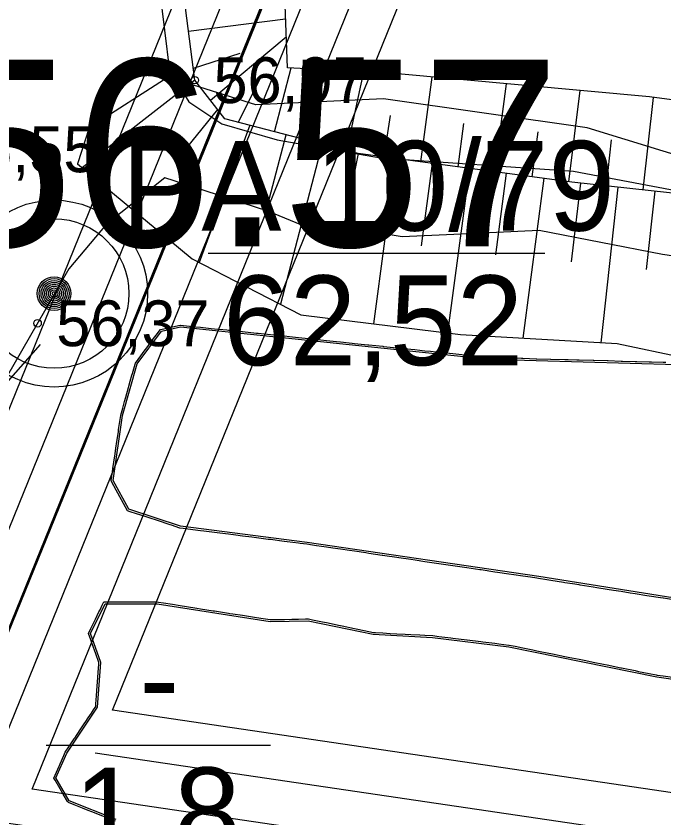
# Model space of a CAD drawing. Extents: x 532503 to 539665, y 6557663 to 6561526.
# Drawn here: x 535136.1 to 535170.76, y 6559566.26 to 6559609.17 of the extents above; entities that cross this region are included whole.
import ezdxf

# ---------------------------------------------------------------- set-up
doc = ezdxf.new("R2010")
doc.units = 0
for name, color, linetype in [('GEOLPUNKT', 7, 'Continuous'), ('illumineerimisjooned', 7, 'Continuous'), ('kataster', 7, 'Continuous'), ('KORGUS-EH2000', 7, 'Continuous'), ('ME_aktiivne', 7, 'Continuous'), ('MOOTKORG', 7, 'Continuous'), ('Plokid', 7, 'Continuous'), ('RELJEEF', 7, 'Continuous'), ('RELJEEF 1', 7, 'Continuous'), ('TM_aktiivne', 7, 'Continuous'), ('VEEKOGU', 7, 'Continuous')]:
    doc.layers.add(name, color=color, linetype=linetype)

msp = doc.modelspace()

# ---------------------------------------------------------------- linework, layer by layer
at = {"layer": 'GEOLPUNKT'}
for p, q in [((535146.383, 6559596.488), (535164.383, 6559596.488)), ((535137.71, 6559570.16), (535149.71, 6559570.16))]:
    msp.add_line(p, q, dxfattribs=at)
for radius in [5, 4, 0.9, 0.801, 0.7, 0.6, 0.5, 0.4, 0.3, 0.2, 0.1]:
    msp.add_circle((535138.14, 6559594.32), radius, dxfattribs=at)
at = {"layer": 'illumineerimisjooned'}
msp.add_lwpolyline([(535537.644, 6559868.04), (535535.932, 6559811.278), (535531.57, 6559735.34), (535531.4, 6559680.476), (535535.969, 6559621.33), (535541.688, 6559571.196), (535546.449, 6559503.997), (535276.396, 6559543.285), (535107.957, 6559502.648), (535182.405, 6559686.245), (535250.294, 6559648.566)], close=True, dxfattribs=at)
for points in [[(535476.016, 6559817.954), (535471.557, 6559803.013), (535503.755, 6559513.648), (535136.963, 6559567.806)], [(535136.963, 6559567.806), (535183.61, 6559682.831), (535250.501, 6559645.706), (535253.17, 6559647.743), (535476.016, 6559817.954)], [(535177.962, 6559685.935), (535130.27, 6559568.319)]]:
    msp.add_lwpolyline(points, dxfattribs=at)
at = {"layer": 'kataster'}
for points in [[(535538.05, 6559871.58), (535539.27, 6559872.49), (535541.59, 6559874.28), (535537.93, 6559811.19), (535533.57, 6559735.28), (535533.4, 6559680.55), (535537.96, 6559621.52), (535543.68, 6559571.38), (535548.62, 6559501.66), (535276.49, 6559541.25), (535104.64, 6559499.79), (535181.52, 6559689.04), (535250.3, 6559650.84), (535504.86, 6559846.09)], [(534957.01, 6559532.73), (534874.65, 6559775.26), (534941.15, 6559817.08), (535181.52, 6559689.04), (535104.64, 6559499.79), (534969.93, 6559494.75)]]:
    msp.add_lwpolyline(points, close=True, dxfattribs=at)
at = {"layer": 'KORGUS-EH2000'}
for centre in [(535145.665, 6559605.738), (535137.255, 6559592.729)]:
    msp.add_circle(centre, 0.2, dxfattribs=at)
at = {"layer": 'ME_aktiivne'}
for points in [[(535181.4, 6559689.09), (535250.12, 6559650.95), (535250.5, 6559651.24), (535480.86, 6559827.19), (535473.59, 6559802.83), (535506.03, 6559511.29), (535131.71, 6559566.56)], [(534874.54, 6559775.58), (534941.07, 6559816.91), (535181.4, 6559689.09), (535131.71, 6559566.56), (534957, 6559532.81)]]:
    msp.add_lwpolyline(points, close=True, dxfattribs=at)
at = {"layer": 'Plokid'}
for points in [[(535471.605, 6559811.564), (535469.118, 6559803.232), (535501.026, 6559516.477), (535140.335, 6559569.734)], [(535141.263, 6559572.023), (535184.815, 6559679.417), (535250.709, 6559642.846), (535254.626, 6559645.835), (535468.361, 6559809.086)], [(535468.361, 6559809.086), (535466.679, 6559803.451), (535498.296, 6559519.306), (535141.263, 6559572.023)], [(535174.925, 6559684.832), (535129.606, 6559573.079)]]:
    msp.add_lwpolyline(points, dxfattribs=at)
at = {"layer": 'RELJEEF'}
for p, q in [((535145.327, 6559608.353), (535150.524, 6559609.024)), ((535146.502, 6559604.662), (535150.558, 6559608.062)), ((535148.072, 6559607.17), (535145.583, 6559606.369)), ((535149.929, 6559602.979), (535150.816, 6559606.391)), ((535149.266, 6559606.039), (535147.993, 6559603.482)), ((535153.8, 6559601.972), (535154.709, 6559606.18)), ((535157.75, 6559601.367), (535158.357, 6559605.906)), ((535145.665, 6559605.738), (535139.64, 6559601.047)), ((535161.715, 6559600.837), (535162.344, 6559605.541)), ((535165.679, 6559600.306), (535166.279, 6559605.181)), ((535169.655, 6559599.864), (535170.202, 6559604.813)), ((535144.681, 6559601.434), (535146.893, 6559604.16)), ((535152.359, 6559604.378), (535151.864, 6559602.476)), ((535156.108, 6559603.856), (535155.768, 6559601.633)), ((535148.609, 6559603.322), (535145.897, 6559595.99)), ((535160.042, 6559603.413), (535159.732, 6559601.102)), ((535149.488, 6559598.753), (535150.545, 6559602.819)), ((535164.017, 6559602.965), (535163.697, 6559600.572)), ((535167.941, 6559602.544), (535167.667, 6559600.083)), ((535152.48, 6559602.316), (535150.256, 6559593.749)), ((535153.555, 6559597.417), (535154.416, 6559601.813)), ((535156.399, 6559601.548), (535155.215, 6559592.706)), ((535157.79, 6559596.87), (535158.381, 6559601.283)), ((535160.363, 6559601.018), (535159.185, 6559592.21)), ((535161.763, 6559596.4), (535162.346, 6559600.753)), ((535164.328, 6559600.487), (535163.207, 6559591.932)), ((535165.809, 6559596.022), (535166.312, 6559600.233)), ((535168.299, 6559600.014), (535167.38, 6559591.692)), ((535169.824, 6559595.602), (535170.287, 6559599.794))]:
    msp.add_line(p, q, dxfattribs=at)
for points in [[(535222.621, 6559598.654), (535217.689, 6559600.121), (535206.417, 6559601.709), (535191.293, 6559602.456), (535177.689, 6559603.813), (535169.984, 6559604.842), (535156.321, 6559606.092), (535150.618, 6559606.402), (535150.498, 6559609.747), (535154.834, 6559615.536), (535158.416, 6559619.926), (535162.156, 6559617.482), (535166.345, 6559615.304), (535172.096, 6559619.1), (535172.842, 6559620.036), (535169.301, 6559622.948), (535173.531, 6559625.134), (535179.24, 6559627.081), (535186.514, 6559627.083), (535190.31, 6559626.854), (535199.592, 6559624.534), (535211.621, 6559621.498), (535219.16, 6559619.761)], [(535225.149, 6559592.866), (535218.305, 6559595.452), (535212.2, 6559595.936), (535205.225, 6559596.64), (535194.067, 6559596.712), (535187.138, 6559597.054), (535176.126, 6559599.149), (535165.829, 6559600.286), (535154.406, 6559601.815), (535147.276, 6559603.669), (535145.665, 6559605.738), (535144.948, 6559611.286)], [(535143.78, 6559610.613), (535144.307, 6559606.245), (535145.343, 6559604.573), (535147.109, 6559603.395), (535150.07, 6559602.537), (535155.593, 6559601.588), (535165.924, 6559600.868), (535177.623, 6559598.661), (535189.356, 6559597.34), (535200.247, 6559597.075), (535215.017, 6559596.354), (535224.487, 6559595.392)], [(535143.78, 6559610.613), (535144.307, 6559606.245), (535145.343, 6559604.573), (535147.109, 6559603.395), (535150.07, 6559602.537), (535155.593, 6559601.588), (535165.924, 6559600.868), (535177.623, 6559598.661), (535189.356, 6559597.34), (535200.247, 6559597.075), (535215.017, 6559596.354), (535224.487, 6559595.392)], [(535221.438, 6559599.176), (535213.594, 6559600.351), (535204.416, 6559599.924), (535188.302, 6559597.441), (535179.071, 6559599.363), (535166.652, 6559603.194), (535155.767, 6559604.742), (535148.933, 6559604.412), (535144.238, 6559605.907), (535140.023, 6559603.184), (535139.391, 6559601.253)], [(535144.238, 6559605.907), (535140.023, 6559603.184), (535139.391, 6559601.253), (535145.528, 6559596.18), (535151.344, 6559593.19), (535159.881, 6559592.122), (535168.258, 6559591.642), (535175.355, 6559590.147), (535183.39, 6559588.454), (535195.484, 6559588.452), (535204.447, 6559587.839), (535207.74, 6559587.962), (535212.367, 6559586.97), (535216.544, 6559588.169), (535221.087, 6559587.498), (535226.037, 6559586.767)], [(535221.438, 6559599.176), (535213.594, 6559600.351), (535204.416, 6559599.924), (535188.302, 6559597.441), (535179.071, 6559599.363), (535166.652, 6559603.194), (535155.767, 6559604.742), (535148.933, 6559604.412), (535144.238, 6559605.907), (535140.023, 6559603.184), (535139.391, 6559601.253), (535145.528, 6559596.18), (535151.344, 6559593.19), (535159.881, 6559592.122), (535168.258, 6559591.642), (535175.355, 6559590.147), (535183.39, 6559588.454), (535195.484, 6559588.452), (535204.447, 6559587.839), (535207.74, 6559587.962), (535212.367, 6559586.97), (535216.544, 6559588.169), (535221.087, 6559587.498)], [(535140.363, 6559603.404), (535140.023, 6559603.184), (535139.391, 6559601.253), (535139.4, 6559601.246)], [(535140.363, 6559603.404), (535140.023, 6559603.184), (535139.391, 6559601.253), (535139.4, 6559601.246)], [(535139.391, 6559601.253), (535145.528, 6559596.18), (535151.344, 6559593.19), (535159.881, 6559592.122), (535168.258, 6559591.642), (535175.355, 6559590.147), (535183.39, 6559588.454), (535195.484, 6559588.452), (535204.447, 6559587.839), (535207.74, 6559587.962), (535212.367, 6559586.97), (535216.544, 6559588.169), (535221.087, 6559587.498)], [(535218.546, 6559594.4), (535218.128, 6559593.827), (535218.31, 6559592.691), (535218.69, 6559591.487), (535215.907, 6559591.312), (535209.973, 6559591.458), (535205.139, 6559592.17), (535201.333, 6559593.452), (535197.028, 6559593.527), (535190.448, 6559593.061), (535181.827, 6559594.453), (535175.531, 6559595.69), (535170.679, 6559596.415), (535164.081, 6559597.692), (535159.521, 6559597.479), (535156.754, 6559597.35), (535154.108, 6559597.806), (535151.698, 6559597.854), (535149.57, 6559598.73), (535146.212, 6559599.81), (535144.067, 6559600.521), (535140.928, 6559598.024), (535138.932, 6559595.646), (535135.578, 6559589.811)], [(535218.546, 6559594.4), (535218.128, 6559593.827), (535218.31, 6559592.691), (535218.69, 6559591.487), (535215.907, 6559591.312), (535209.973, 6559591.458), (535205.139, 6559592.17), (535201.333, 6559593.452), (535197.028, 6559593.527), (535190.448, 6559593.061), (535181.827, 6559594.453), (535175.531, 6559595.69), (535170.679, 6559596.415), (535164.081, 6559597.692), (535159.521, 6559597.479), (535156.754, 6559597.35), (535154.108, 6559597.806), (535151.698, 6559597.854), (535149.57, 6559598.73), (535146.212, 6559599.81), (535144.067, 6559600.521), (535140.928, 6559598.024), (535138.932, 6559595.646), (535135.578, 6559589.811)], [(535218.546, 6559594.4), (535218.128, 6559593.827), (535218.31, 6559592.691), (535218.69, 6559591.487), (535215.907, 6559591.312), (535209.973, 6559591.458), (535205.139, 6559592.17), (535201.333, 6559593.452), (535197.028, 6559593.527), (535190.448, 6559593.061), (535181.827, 6559594.453), (535175.531, 6559595.69), (535170.679, 6559596.415), (535164.081, 6559597.692), (535159.521, 6559597.479), (535156.754, 6559597.35), (535154.108, 6559597.806), (535151.698, 6559597.854), (535149.57, 6559598.73), (535146.212, 6559599.81), (535144.067, 6559600.521), (535140.928, 6559598.024), (535138.932, 6559595.646), (535135.578, 6559589.811)], [(535171.466, 6559577.898), (535170.741, 6559578.013), (535170.716, 6559578.017), (535170.582, 6559578.038), (535169.966, 6559578.136), (535169.85, 6559578.154), (535169.216, 6559578.255), (535168.958, 6559578.296), (535168.466, 6559578.374), (535168.067, 6559578.437), (535167.716, 6559578.493), (535167.175, 6559578.579), (535166.966, 6559578.612), (535166.283, 6559578.721), (535166.216, 6559578.731), (535165.859, 6559578.788), (535165.466, 6559578.85), (535165.392, 6559578.862), (535164.716, 6559578.969), (535164.5, 6559579.004), (535164.049, 6559579.075), (535163.966, 6559579.088), (535163.614, 6559579.14), (535163.216, 6559579.198), (535162.735, 6559579.269), (535162.466, 6559579.309), (535161.855, 6559579.399), (535161.716, 6559579.42), (535160.975, 6559579.529), (535160.966, 6559579.531), (535160.916, 6559579.538), (535160.216, 6559579.641), (535160.095, 6559579.659), (535159.466, 6559579.752), (535159.215, 6559579.789), (535158.716, 6559579.863), (535158.335, 6559579.919), (535157.966, 6559579.974), (535157.455, 6559580.049), (535157.216, 6559580.084), (535156.575, 6559580.179), (535156.466, 6559580.195), (535155.836, 6559580.288), (535155.716, 6559580.306), (535155.695, 6559580.309), (535154.966, 6559580.416), (535154.815, 6559580.439), (535154.216, 6559580.527), (535153.935, 6559580.569), (535153.466, 6559580.638), (535153.055, 6559580.699), (535152.716, 6559580.749), (535152.176, 6559580.828), (535151.966, 6559580.859), (535151.662, 6559580.904), (535151.304, 6559580.95), (535151.216, 6559580.961), (535150.613, 6559581.038), (535150.466, 6559581.057), (535150.444, 6559581.06), (535149.716, 6559581.152), (535149.585, 6559581.169), (535148.966, 6559581.248), (535148.725, 6559581.279), (535148.216, 6559581.344), (535147.866, 6559581.388), (535147.466, 6559581.439), (535147.006, 6559581.498), (535146.716, 6559581.535), (535146.147, 6559581.607), (535145.966, 6559581.631), (535145.287, 6559581.717), (535145.216, 6559581.726), (535144.874, 6559581.77), (535144.818, 6559581.788), (535144.466, 6559581.905), (535144.292, 6559581.962), (535143.716, 6559582.153), (535143.171, 6559582.333), (535142.966, 6559582.401), (535142.55, 6559582.538), (535142.216, 6559582.649), (535142.072, 6559582.696), (535141.749, 6559583.288), (535141.466, 6559583.807), (535141.34, 6559584.038), (535141.195, 6559584.305), (535141.195, 6559584.309), (535141.265, 6559584.788), (535141.29, 6559584.964), (535141.374, 6559585.538), (535141.386, 6559585.618), (535141.466, 6559586.168), (535141.481, 6559586.273), (535141.483, 6559586.288), (535141.577, 6559586.927), (535141.593, 6559587.038), (535141.672, 6559587.582), (535141.702, 6559587.788), (535141.706, 6559587.816), (535141.812, 6559588.192), (535141.909, 6559588.538), (535141.976, 6559588.778), (535142.119, 6559589.288), (535142.14, 6559589.364), (535142.216, 6559589.634), (535142.305, 6559589.949), (535142.329, 6559590.038), (535142.469, 6559590.535), (535142.486, 6559590.596), (535142.629, 6559590.788), (535142.772, 6559590.982), (535142.966, 6559591.242), (535143.092, 6559591.412), (535143.186, 6559591.538), (535143.412, 6559591.842), (535143.716, 6559592.252), (535143.731, 6559592.273), (535143.743, 6559592.288), (535143.826, 6559592.4), (535144.26, 6559592.494), (535144.466, 6559592.539), (535144.876, 6559592.628), (535144.895, 6559592.632), (535145.216, 6559592.598), (535145.707, 6559592.547), (535145.966, 6559592.52), (535146.545, 6559592.459), (535146.716, 6559592.441), (535147.382, 6559592.372), (535147.466, 6559592.363), (535147.506, 6559592.359), (535148.18, 6559592.288), (535148.216, 6559592.284), (535148.22, 6559592.284), (535148.966, 6559592.206), (535149.058, 6559592.196), (535149.716, 6559592.127), (535149.896, 6559592.108), (535150.466, 6559592.049), (535150.733, 6559592.021), (535151.216, 6559591.97), (535151.571, 6559591.933), (535151.966, 6559591.892), (535152.409, 6559591.845), (535152.716, 6559591.813), (535153.246, 6559591.758), (535153.466, 6559591.735), (535154.084, 6559591.67), (535154.216, 6559591.656), (535154.922, 6559591.582), (535154.966, 6559591.578), (535155.344, 6559591.538), (535155.716, 6559591.499), (535155.759, 6559591.495), (535156.466, 6559591.421), (535156.597, 6559591.407), (535157.216, 6559591.342), (535157.435, 6559591.319), (535157.966, 6559591.264), (535158.273, 6559591.231), (535158.716, 6559591.185), (535159.11, 6559591.144), (535159.466, 6559591.106), (535159.948, 6559591.056), (535160.216, 6559591.028), (535160.786, 6559590.968), (535160.966, 6559590.949), (535161.411, 6559590.903), (535161.606, 6559590.898), (535161.716, 6559590.895), (535162.377, 6559590.877), (535162.466, 6559590.874), (535163.148, 6559590.856), (535163.216, 6559590.854), (535163.919, 6559590.835), (535163.966, 6559590.833), (535164.69, 6559590.814), (535164.716, 6559590.813), (535165.461, 6559590.793), (535165.466, 6559590.793), (535165.638, 6559590.788), (535166.096, 6559590.776), (535166.216, 6559590.772), (535166.232, 6559590.772), (535166.966, 6559590.752), (535167.003, 6559590.751), (535167.716, 6559590.732), (535167.774, 6559590.73), (535168.466, 6559590.711), (535168.545, 6559590.709), (535169.216, 6559590.691), (535169.316, 6559590.688), (535169.966, 6559590.67), (535170.087, 6559590.667), (535170.716, 6559590.65), (535170.858, 6559590.646)], [(535141.421, 6559566.083), (535140.167, 6559566.587), (535139.966, 6559566.668), (535139.667, 6559566.788), (535139.216, 6559566.969), (535138.913, 6559567.091), (535138.884, 6559567.103), (535138.86, 6559567.144), (535138.63, 6559567.538), (535138.466, 6559567.818), (535138.192, 6559568.288), (535138.129, 6559568.395), (535138.199, 6559568.555), (535138.411, 6559569.038), (535138.428, 6559569.076), (535138.466, 6559569.164), (535138.656, 6559569.598), (535138.738, 6559569.785), (535138.74, 6559569.788), (535138.931, 6559570.073), (535139.216, 6559570.498), (535139.232, 6559570.522), (535139.243, 6559570.538), (535139.533, 6559570.971), (535139.745, 6559571.288), (535139.834, 6559571.42), (535139.966, 6559571.618), (535140.134, 6559571.87), (535140.247, 6559572.038), (535140.371, 6559572.223), (535140.381, 6559572.373), (535140.41, 6559572.788), (535140.43, 6559573.074), (535140.462, 6559573.538), (535140.478, 6559573.776), (535140.514, 6559574.288), (535140.527, 6559574.477), (535140.533, 6559574.572), (535140.367, 6559575.038), (535140.173, 6559575.581), (535140.099, 6559575.788), (535139.976, 6559576.132), (535140.106, 6559576.398), (535140.175, 6559576.538), (535140.352, 6559576.902), (535140.541, 6559577.288), (535140.599, 6559577.405), (535140.716, 6559577.645), (535140.801, 6559577.819), (535140.935, 6559577.819), (535141.466, 6559577.819), (535141.685, 6559577.819), (535142.216, 6559577.819), (535142.435, 6559577.819), (535142.966, 6559577.819), (535143.185, 6559577.819), (535143.652, 6559577.819), (535143.716, 6559577.809), (535143.988, 6559577.766), (535144.466, 6559577.691), (535144.877, 6559577.627), (535145.216, 6559577.574), (535145.767, 6559577.487), (535145.966, 6559577.456), (535146.656, 6559577.348), (535146.716, 6559577.339), (535147.039, 6559577.288), (535147.466, 6559577.221), (535147.545, 6559577.209), (535147.696, 6559577.185), (535148.216, 6559577.103), (535148.435, 6559577.069), (535148.966, 6559576.986), (535149.324, 6559576.93), (535149.702, 6559576.871), (535149.716, 6559576.871), (535150.124, 6559576.88), (535150.466, 6559576.888), (535150.857, 6559576.897), (535151.216, 6559576.905), (535151.591, 6559576.913), (535151.741, 6559576.917), (535151.966, 6559576.869), (535152.496, 6559576.758), (535152.716, 6559576.712), (535153.445, 6559576.559), (535153.466, 6559576.555), (535153.545, 6559576.538), (535154.216, 6559576.397), (535154.394, 6559576.36), (535154.966, 6559576.24), (535155.225, 6559576.185), (535155.324, 6559576.18), (535155.716, 6559576.159), (535156.117, 6559576.137), (535156.466, 6559576.118), (535156.909, 6559576.095), (535157.216, 6559576.078), (535157.702, 6559576.052), (535157.966, 6559576.038), (535158.392, 6559576.015), (535158.503, 6559576.001), (535158.716, 6559575.975), (535159.358, 6559575.896), (535159.466, 6559575.882), (535160.214, 6559575.79), (535160.216, 6559575.79), (535160.232, 6559575.788), (535160.966, 6559575.698), (535161.069, 6559575.685), (535161.716, 6559575.605), (535161.924, 6559575.58), (535162.466, 6559575.513), (535162.475, 6559575.512), (535162.81, 6559575.444), (535163.216, 6559575.361), (535163.752, 6559575.252), (535163.966, 6559575.209), (535164.693, 6559575.061), (535164.716, 6559575.056), (535164.806, 6559575.038), (535165.466, 6559574.904), (535165.634, 6559574.87), (535166.216, 6559574.752), (535166.576, 6559574.678), (535166.966, 6559574.599), (535167.517, 6559574.487), (535167.716, 6559574.447), (535168.458, 6559574.296), (535168.466, 6559574.294), (535168.497, 6559574.288), (535169.216, 6559574.142), (535169.399, 6559574.105), (535169.966, 6559573.989), (535170.341, 6559573.913), (535170.393, 6559573.903), (535170.716, 6559573.857), (535171.218, 6559573.786)]]:
    msp.add_lwpolyline(points, dxfattribs=at)
at = {"layer": 'RELJEEF 1'}
msp.add_lwpolyline([(535134.485, 6559554.474), (535130.563, 6559554.474), (535126.828, 6559559.894), (535122.626, 6559559.333), (535114.96, 6559558.31), (535114.987, 6559558.491), (535115.634, 6559562.803), (535120.055, 6559570.247), (535126.862, 6559579.63), (535137.414, 6559591.59)], dxfattribs=at)
at = {"layer": 'TM_aktiivne'}
for points in [[(535539.77, 6559872.18), (535537.93, 6559811.19), (535533.57, 6559735.28), (535533.4, 6559680.55), (535537.96, 6559621.52), (535543.68, 6559571.38), (535548.62, 6559501.66), (535276.49, 6559541.25), (535104.64, 6559499.79), (535181.4, 6559689.09), (535250.12, 6559650.95)], [(534874.54, 6559775.58), (534941.07, 6559816.91), (535181.4, 6559689.09), (535104.64, 6559499.79), (534969.93, 6559494.75)]]:
    msp.add_lwpolyline(points, close=True, dxfattribs=at)
at = {"layer": 'VEEKOGU'}
for points in [[(535219.882, 6559571.703), (535209.6, 6559573.548), (535205.504, 6559574.024), (535197.215, 6559575.026), (535191.358, 6559575.463), (535176.501, 6559577.2), (535164.064, 6559579.174), (535151.676, 6559581.003), (535144.896, 6559581.868), (535142.141, 6559582.779), (535141.298, 6559584.324), (535141.804, 6559587.795), (535142.577, 6559590.551), (535143.884, 6559592.31), (535144.9, 6559592.531)], [(535219.882, 6559571.703), (535209.6, 6559573.548), (535205.504, 6559574.024), (535197.215, 6559575.026), (535191.358, 6559575.463), (535176.501, 6559577.2), (535164.064, 6559579.174), (535151.676, 6559581.003), (535144.896, 6559581.868), (535142.141, 6559582.779), (535141.298, 6559584.324), (535141.804, 6559587.795), (535142.577, 6559590.551), (535143.884, 6559592.31), (535144.9, 6559592.531)], [(535219.882, 6559571.703), (535209.6, 6559573.548), (535205.504, 6559574.024), (535197.215, 6559575.026), (535191.358, 6559575.463), (535176.501, 6559577.2), (535164.064, 6559579.174), (535151.676, 6559581.003), (535144.896, 6559581.868), (535142.141, 6559582.779), (535141.298, 6559584.324), (535141.804, 6559587.795), (535142.577, 6559590.551), (535143.884, 6559592.31), (535144.9, 6559592.531)], [(535219.882, 6559571.703), (535209.6, 6559573.548), (535205.504, 6559574.024), (535197.215, 6559575.026), (535191.358, 6559575.463), (535176.501, 6559577.2), (535164.064, 6559579.174), (535151.676, 6559581.003), (535144.896, 6559581.868), (535142.141, 6559582.779), (535141.298, 6559584.324), (535141.804, 6559587.795), (535142.577, 6559590.551), (535143.884, 6559592.31), (535144.9, 6559592.531)], [(535144.9, 6559592.531), (535161.405, 6559590.803), (535171.458, 6559590.53), (535173.889, 6559589.443), (535187.075, 6559587.258), (535192.944, 6559587.046), (535200.255, 6559586.51), (535203.081, 6559586.534), (535205.718, 6559587.287), (535207.606, 6559587.523), (535215.902, 6559584.782), (535221.239, 6559583.312)], [(535144.9, 6559592.531), (535161.405, 6559590.803), (535171.458, 6559590.53), (535173.889, 6559589.443), (535187.075, 6559587.258), (535192.944, 6559587.046), (535200.255, 6559586.51), (535203.081, 6559586.534), (535205.718, 6559587.287), (535207.606, 6559587.523), (535215.902, 6559584.782), (535221.239, 6559583.312)], [(535144.9, 6559592.531), (535161.405, 6559590.803), (535171.458, 6559590.53), (535173.889, 6559589.443), (535187.075, 6559587.258), (535192.944, 6559587.046), (535200.255, 6559586.51), (535203.081, 6559586.534), (535205.718, 6559587.287), (535207.606, 6559587.523), (535215.902, 6559584.782), (535221.239, 6559583.312)], [(535144.9, 6559592.531), (535161.405, 6559590.803), (535171.458, 6559590.53), (535173.889, 6559589.443), (535187.075, 6559587.258), (535192.944, 6559587.046), (535200.255, 6559586.51), (535203.081, 6559586.534), (535205.718, 6559587.287), (535207.606, 6559587.523), (535215.902, 6559584.782), (535221.239, 6559583.312)], [(535141.459, 6559566.175), (535138.953, 6559567.183), (535138.241, 6559568.401), (535138.826, 6559569.736), (535140.469, 6559572.189), (535140.635, 6559574.586), (535140.085, 6559576.126), (535140.863, 6559577.719), (535143.644, 6559577.719), (535149.695, 6559576.77), (535151.731, 6559576.817), (535155.212, 6559576.086), (535158.383, 6559575.915), (535162.459, 6559575.413), (535170.376, 6559573.804), (535172.955, 6559573.438)], [(535141.459, 6559566.175), (535138.953, 6559567.183), (535138.241, 6559568.401), (535138.826, 6559569.736), (535140.469, 6559572.189), (535140.635, 6559574.586), (535140.085, 6559576.126), (535140.863, 6559577.719), (535143.644, 6559577.719), (535149.695, 6559576.77), (535151.731, 6559576.817), (535155.212, 6559576.086), (535158.383, 6559575.915), (535162.459, 6559575.413), (535170.376, 6559573.804), (535172.955, 6559573.438)], [(535141.459, 6559566.175), (535138.953, 6559567.183), (535138.241, 6559568.401), (535138.826, 6559569.736), (535140.469, 6559572.189), (535140.635, 6559574.586), (535140.085, 6559576.126), (535140.863, 6559577.719), (535143.644, 6559577.719), (535149.695, 6559576.77), (535151.731, 6559576.817), (535155.212, 6559576.086), (535158.383, 6559575.915), (535162.459, 6559575.413), (535170.376, 6559573.804), (535172.955, 6559573.438)], [(535141.459, 6559566.175), (535138.953, 6559567.183), (535138.241, 6559568.401), (535138.826, 6559569.736), (535140.469, 6559572.189), (535140.635, 6559574.586), (535140.085, 6559576.126), (535140.863, 6559577.719), (535143.644, 6559577.719), (535149.695, 6559576.77), (535151.731, 6559576.817), (535155.212, 6559576.086), (535158.383, 6559575.915), (535162.459, 6559575.413), (535170.376, 6559573.804), (535172.955, 6559573.438)]]:
    msp.add_lwpolyline(points, dxfattribs=at)

# ---------------------------------------------------------------- texts
at = {"layer": 'GEOLPUNKT'}
for s, p in [('PA 10/79', (535141.738, 6559597.688)), ('62,52', (535147.173, 6559590.488)), ('-', (535142.698, 6559571.36)), ('1,8', (535139.199, 6559564.16))]:
    msp.add_text(s, height=4.8, dxfattribs=at).set_placement(p)
at = {"layer": 'KORGUS-EH2000'}
for s, p in [('56,97 ', (535146.665, 6559604.513)), ('56,55 ', (535132.257, 6559600.812)), ('56,37 ', (535138.255, 6559591.504))]:
    msp.add_text(s, height=2.45, dxfattribs=at).set_placement(p)
at = {"layer": 'MOOTKORG'}
msp.add_text('56.57', height=10, dxfattribs=at).set_placement((535131.745, 6559596.841))

doc.saveas('drawing.dxf')
